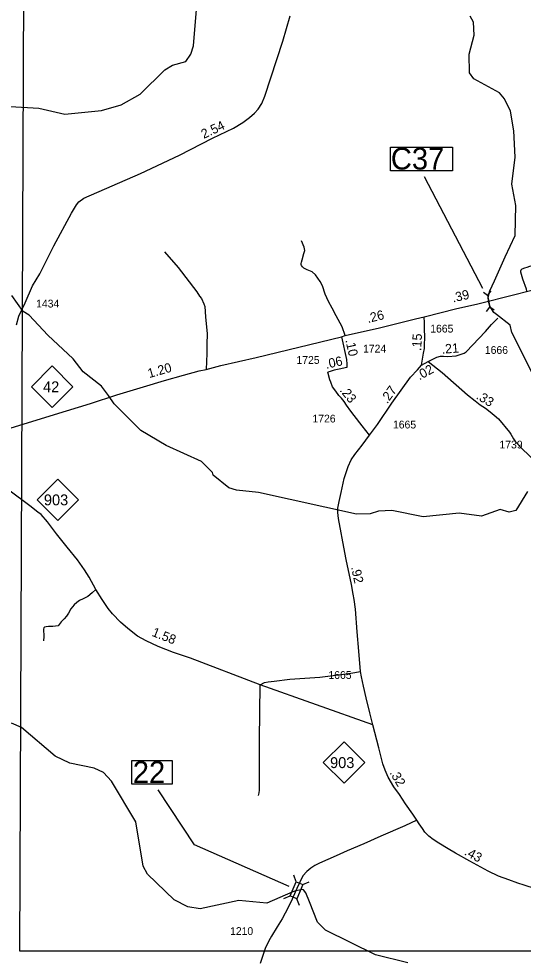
# Model space of a CAD drawing. Extents: x 2290615 to 2522933, y 819489 to 1012715.
# Drawn here: x 2369757 to 2377864, y 958270 to 973391 of the extents above; entities that cross this region are included whole.
import ezdxf

# ---------------------------------------------------------------- set-up
doc = ezdxf.new("R2010")
doc.units = 0
for name, color, linetype in [('Exist Hydrographic Creek Single Shore', 7, 'Continuous'), ('Exist Hydrographic Misc Water Feature', 7, 'Continuous'), ('Exist Road Non-System Type 51', 7, 'Continuous'), ('Exist Road Primary NC Attributed', 7, 'Continuous'), ('Exist Road Primary NC Mileage Hundredths English Label', 7, 'Continuous'), ('Exist Road Primary NC Shield CELL', 7, 'Continuous'), ('Exist Road Primary NC Shield Number Label', 7, 'Continuous'), ('Exist Road Primary NC Structure Culvert CELL', 7, 'Continuous'), ('Exist Road Primary NC Structure Culvert Number Label', 7, 'Continuous'), ('Exist Road Secondary Mileage Hundredths English Label', 7, 'Continuous'), ('Exist Road Secondary Structure Standard Bridge CELL', 7, 'Continuous'), ('Exist Road Secondary Structure Standard Bridge Number Label', 7, 'Continuous'), ('Exist Road Secondary Type 51 Attributed', 7, 'Continuous'), ('Exist Road Secondary Type 51 Number Label', 7, 'Continuous'), ('Map Preparation Inset Cut Line', 7, 'Continuous')]:
    doc.layers.add(name, color=color, linetype=linetype)

msp = doc.modelspace()

# ---------------------------------------------------------------- linework, layer by layer
at = {"layer": 'Exist Hydrographic Creek Single Shore'}
for points in [[(2369318, 972032), (2369618, 971985), (2370077, 971958), (2370495, 971857), (2371085, 971921), (2371401, 972009), (2371707, 972179), (2372102, 972570), (2372226, 972644), (2372442, 972705), (2372523, 972823), (2372563, 972956), (2372614, 973543), (2372821, 974211), (2372919, 974379), (2373075, 974547), (2373200, 974591), (2373458, 974602), (2373582, 974673), (2373647, 974813), (2373754, 974922), (2373910, 975024), (2374343, 975091)], [(2378041, 967640), (2377682, 968351), (2377655, 968468), (2377437, 968641), (2377394, 968676), (2377329, 968778), (2377305, 968858), (2377300, 968919), (2377330, 969019), (2377404, 969180), (2377574, 969568), (2377736, 969909), (2377746, 970392), (2377683, 970735), (2377736, 971170), (2377714, 971592), (2377659, 971909), (2377565, 972108), (2377481, 972200), (2377069, 972426), (2377001, 972525), (2376998, 972824), (2377077, 973126), (2377066, 973335), (2377014, 973435)], [(2376008, 958230), (2375490, 958357), (2374684, 958754), (2374558, 958880), (2374428, 959209), (2374372, 959352), (2374335, 959402), (2374313, 959404), (2374271, 959395), (2374210, 959383), (2374163, 959367), (2373745, 959185), (2373295, 959228), (2372672, 959094), (2372471, 959126), (2372253, 959238), (2371823, 959650), (2371755, 959782), (2371637, 960490), (2371245, 961143), (2371118, 961283), (2370967, 961355), (2370575, 961434), (2370340, 961546), (2369801, 962006), (2369641, 962079)]]:
    msp.add_lwpolyline(points, dxfattribs=at)
at = {"layer": 'Exist Hydrographic Misc Water Feature'}
msp.add_lwpolyline([(2377932, 965797), (2377744, 965494), (2377637, 965467), (2377494, 965507), (2377196, 965403), (2376837, 965450), (2376254, 965390), (2375753, 965495), (2375537, 965482), (2375404, 965437), (2375187, 965435), (2373608, 965781), (2373258, 965819), (2373132, 965859), (2372879, 966062), (2372871, 966105), (2372693, 966278), (2372123, 966537), (2371720, 966780), (2371290, 967208), (2371196, 967342), (2371086, 967489), (2370791, 967720), (2370630, 967927), (2370225, 968310), (2369921, 968633), (2369829, 968688), (2369642, 968946)], dxfattribs=at)
at = {"layer": 'Exist Road Non-System Type 51'}
for points in [[(2375000, 968302), (2374953, 968442), (2374858, 968619), (2374794, 968744), (2374736, 968850), (2374681, 968970), (2374638, 969102), (2374601, 969173), (2374562, 969226), (2374525, 969279), (2374472, 969325), (2374391, 969359), (2374338, 969388), (2374318, 969405), (2374298, 969430), (2374294, 969443), (2374296, 969461), (2374300, 969480), (2374313, 969517), (2374338, 969622), (2374352, 969667), (2374341, 969722), (2374299, 969825)], [(2372099, 969649), (2372318, 969397), (2372617, 969007), (2372662, 968938), (2372692, 968896), (2372732, 968814), (2372747, 968769), (2372759, 968605), (2372775, 968437), (2372784, 968338), (2372781, 968159), (2372779, 968017), (2372768, 967760)], [(2372099, 969649), (2372318, 969397), (2372617, 969007), (2372662, 968938), (2372692, 968896), (2372732, 968814), (2372747, 968769), (2372759, 968605), (2372775, 968437), (2372784, 968338), (2372781, 968159), (2372779, 968017), (2372768, 967760)], [(2378184, 969462), (2378116, 969448), (2378036, 969429), (2377963, 969411), (2377921, 969398), (2377883, 969385), (2377844, 969368), (2377827, 969351), (2377823, 969339), (2377822, 969327), (2377852, 969217), (2377910, 969056), (2377917, 969009)], [(2377259, 968370), (2377353, 968481), (2377458, 968581)], [(2377642, 966754), (2377665, 966717), (2377706, 966647), (2377742, 966594), (2377848, 966485), (2377954, 966382), (2378142, 966204)], [(2370993, 964226), (2370937, 964169), (2370868, 964111), (2370791, 964074), (2370734, 964045), (2370688, 964017), (2370644, 963977), (2370595, 963915), (2370553, 963845), (2370524, 963794), (2370485, 963754), (2370435, 963705), (2370389, 963641), (2370301, 963632), (2370234, 963630), (2370196, 963627), (2370168, 963618), (2370157, 963609), (2370152, 963585), (2370157, 963471), (2370152, 963400)], [(2370993, 964226), (2370937, 964169), (2370868, 964111), (2370791, 964074), (2370734, 964045), (2370688, 964017), (2370644, 963977), (2370595, 963915), (2370553, 963845), (2370524, 963794), (2370485, 963754), (2370435, 963705), (2370389, 963641), (2370301, 963632), (2370234, 963630), (2370196, 963627), (2370168, 963618), (2370157, 963609), (2370152, 963585), (2370157, 963471), (2370152, 963400)], [(2373609, 960914), (2373619, 960959), (2373624, 961001), (2373624, 961063), (2373624, 961140), (2373628, 961807), (2373638, 962695), (2373706, 962729), (2373764, 962742), (2373863, 962753), (2374111, 962784), (2374594, 962816), (2374854, 962848), (2375095, 962880), (2375250, 962905)]]:
    msp.add_lwpolyline(points, dxfattribs=at)
at = {"layer": 'Exist Road Primary NC Attributed'}
for points in [[(2376274, 968602), (2376800, 968737), (2377113, 968810), (2377752, 968966), (2377917, 969009), (2378260, 969099)], [(2374942, 968285), (2375000, 968302), (2375554, 968430), (2376131, 968572), (2376274, 968602)], [(2368843, 966585), (2369634, 966820), (2370521, 967096), (2370911, 967213), (2371334, 967350), (2371763, 967477), (2372097, 967579), (2372404, 967668), (2372658, 967734), (2372768, 967760), (2373004, 967824), (2373574, 967949), (2374942, 968285)], [(2375449, 962049), (2373638, 962695), (2372515, 963119), (2372242, 963210), (2371994, 963308), (2371804, 963397), (2371663, 963477), (2371507, 963596), (2371391, 963698), (2371260, 963834), (2371195, 963921), (2371095, 964065), (2370993, 964226), (2370890, 964422), (2370813, 964539), (2370698, 964703), (2370533, 964903), (2370361, 965119), (2370217, 965312), (2370115, 965427), (2370063, 965467), (2369936, 965568), (2369597, 965818)], [(2376155, 960520), (2376088, 960614), (2375975, 960781), (2375876, 960933), (2375786, 961056), (2375694, 961211), (2375647, 961322), (2375610, 961423), (2375542, 961681), (2375449, 962049)], [(2378064, 959418), (2377880, 959474), (2377779, 959507), (2377631, 959558), (2377468, 959620), (2377301, 959698), (2377006, 959858), (2376775, 959990), (2376657, 960058), (2376508, 960149), (2376417, 960210), (2376350, 960264), (2376284, 960325), (2376244, 960383), (2376193, 960459), (2376155, 960520)]]:
    msp.add_lwpolyline(points, dxfattribs=at)
at = {"layer": 'Exist Road Primary NC Shield CELL'}
for points in [[(2369959, 967482), (2370292, 967815), (2370625, 967482), (2370292, 967149)], [(2370051, 965666), (2370384, 965999), (2370717, 965666), (2370384, 965333)], [(2374651, 961446), (2374984, 961779), (2375317, 961446), (2374984, 961113)]]:
    msp.add_lwpolyline(points, close=True, dxfattribs=at)
at = {"layer": 'Exist Road Primary NC Structure Culvert CELL'}
for p, q in [((2377224, 969000), (2377293, 968954)), ((2377343, 969020), (2377293, 968954)), ((2377293, 968954), (2377326, 968758)), ((2377276, 968692), (2377326, 968758)), ((2377395, 968712), (2377326, 968758))]:
    msp.add_line(p, q, dxfattribs=at)
at = {"layer": 'Exist Road Primary NC Structure Culvert Number Label'}
msp.add_line((2377217, 969060), (2376279, 970852), dxfattribs=at)
msp.add_lwpolyline([(2375733, 971331), (2376729, 971331), (2376729, 970951), (2375733, 970951)], close=True, dxfattribs=at)
at = {"layer": 'Exist Road Secondary Structure Standard Bridge CELL'}
for p, q in [((2374217, 959529), (2374175, 959634)), ((2374321, 959484), (2374426, 959527)), ((2374014, 959259), (2374119, 959301)), ((2374268, 959151), (2374226, 959256))]:
    msp.add_line(p, q, dxfattribs=at)
msp.add_lwpolyline([(2374119, 959301), (2374216, 959529), (2374323, 959484), (2374226, 959256)], close=True, dxfattribs=at)
at = {"layer": 'Exist Road Secondary Structure Standard Bridge Number Label'}
msp.add_lwpolyline([(2371576, 961478), (2372220, 961478), (2372220, 961096), (2371576, 961096)], close=True, dxfattribs=at)
msp.add_lwpolyline([(2374100, 959452), (2372579, 960124), (2371996, 961008)], dxfattribs=at)
at = {"layer": 'Exist Road Secondary Type 51 Attributed'}
msp.add_line((2376231, 967829), (2376339, 967888), dxfattribs=at)
for points in [[(2369719, 968473), (2369757, 968613), (2369858, 968828), (2369978, 969102), (2370092, 969297), (2370322, 969746), (2370603, 970270), (2370685, 970403), (2370724, 970450), (2370803, 970511), (2371710, 970905), (2372340, 971201), (2372868, 971472), (2373206, 971632), (2373359, 971728), (2373466, 971806), (2373545, 971877), (2373602, 971942), (2373663, 972030), (2373709, 972149), (2374000, 973033), (2374120, 973438)], [(2376231, 967829), (2376264, 968019), (2376277, 968093), (2376280, 968164), (2376285, 968260), (2376280, 968427), (2376277, 968529), (2376275, 968581), (2376274, 968602)], [(2376339, 967888), (2376478, 967956), (2376535, 967970), (2376581, 967972), (2376653, 967967), (2376789, 967978), (2376869, 968002), (2376918, 968020), (2376946, 968040), (2377259, 968370)], [(2374942, 968285), (2375023, 967919), (2375031, 967844), (2375029, 967791)], [(2376339, 967888), (2376562, 967708), (2376968, 967350), (2377090, 967253), (2377175, 967189), (2377259, 967136), (2377331, 967077), (2377397, 967026), (2377465, 966967), (2377642, 966754)], [(2375029, 967791), (2374908, 967763), (2374826, 967745), (2374762, 967727), (2374723, 967713)], [(2375392, 966702), (2375522, 966874), (2375753, 967217), (2376054, 967634), (2376165, 967755), (2376198, 967790), (2376231, 967829)], [(2375392, 966702), (2375276, 966854), (2375145, 967019), (2375096, 967087), (2375023, 967185), (2374985, 967243), (2374942, 967297), (2374902, 967341), (2374852, 967411), (2374798, 967478), (2374771, 967553), (2374755, 967590), (2374723, 967713)], [(2375449, 962049), (2375401, 962243), (2375341, 962484), (2375299, 962669), (2375265, 962821), (2375250, 962905), (2375222, 963234), (2375195, 963542), (2375167, 963909), (2375145, 964061), (2375131, 964150), (2375105, 964302), (2375017, 964708), (2374996, 964816), (2374893, 965363), (2374884, 965463), (2374885, 965529), (2374904, 965639), (2374936, 965784), (2374985, 966005), (2375050, 966199), (2375098, 966308), (2375158, 966395), (2375276, 966545), (2375392, 966702)], [(2376155, 960520), (2375963, 960429), (2375578, 960262), (2375301, 960140), (2375033, 960027), (2374858, 959947), (2374725, 959888), (2374588, 959829), (2374514, 959793), (2374452, 959750), (2374385, 959694), (2374323, 959623), (2374224, 959421)], [(2374224, 959421), (2374153, 959248), (2374086, 959114), (2373988, 958936), (2373912, 958808), (2373819, 958654), (2373774, 958582), (2373719, 958459), (2373634, 958218)]]:
    msp.add_lwpolyline(points, dxfattribs=at)
at = {"layer": 'Map Preparation Inset Cut Line'}
msp.add_lwpolyline([(2369932, 996959), (2400126, 996959), (2403338, 985770), (2415972, 978275), (2416026, 958414), (2369771, 958414)], close=True, dxfattribs=at)

# ---------------------------------------------------------------- texts
at = {"layer": 'Exist Road Primary NC Mileage Hundredths English Label'}
for s, rotation, p in [('.39', 13.2192, (2376738, 968834)), ('.26', 13.7772, (2375370, 968504)), ('1.20', 16.0717, (2371852, 967619)), ('1.58', 338.4958, (2371884, 963482)), ('.32', 300.7419, (2375711, 961281)), ('.43', 331.4715, (2376906, 959969))]:
    msp.add_text(s, height=150, rotation=rotation, dxfattribs=at).set_placement(p)
at = {"layer": 'Exist Road Primary NC Shield Number Label'}
for s, p in [('42', (2370146, 967392)), ('903', (2370160, 965576)), ('903', (2374760, 961356))]:
    msp.add_text(s, height=175, dxfattribs=at).set_placement(p)
at = {"layer": 'Exist Road Primary NC Structure Culvert Number Label'}
msp.add_text('C37', height=350, dxfattribs=at).set_placement((2375737, 970970))
at = {"layer": 'Exist Road Secondary Mileage Hundredths English Label'}
for s, rotation, p in [('2.54', 25.3973, (2372730, 971461)), ('.10', 282.566, (2375005, 968230)), ('.15', 87.2271, (2376224, 968054)), ('.21', 4.4501, (2376558, 968010)), ('.06', 12.7104, (2374700, 967768)), ('.02', 28.7947, (2376196, 967582)), ('.23', 308.9104, (2374906, 967421)), ('.27', 54.1509, (2375679, 967200)), ('.33', 327.9785, (2377096, 967298)), ('.92', 282.335, (2375095, 964582))]:
    msp.add_text(s, height=150, rotation=rotation, dxfattribs=at).set_placement(p)
at = {"layer": 'Exist Road Secondary Structure Standard Bridge Number Label'}
msp.add_text('22', height=350, dxfattribs=at).set_placement((2371589, 961116))
at = {"layer": 'Exist Road Secondary Type 51 Number Label'}
for s, p in [('1434', (2370035, 968754)), ('1210', (2373152, 958675))]:
    msp.add_text(s, height=125, rotation=360, dxfattribs=at).set_placement(p)
for s, p in [('1665', (2376370, 968352)), ('1724', (2375290, 968031)), ('1666', (2377248, 968009)), ('1725', (2374220, 967849)), ('1726', (2374477, 966907)), ('1665', (2375771, 966811)), ('1739', (2377483, 966490)), ('1665', (2374733, 962788))]:
    msp.add_text(s, height=125, dxfattribs=at).set_placement(p)

doc.saveas('drawing.dxf')
